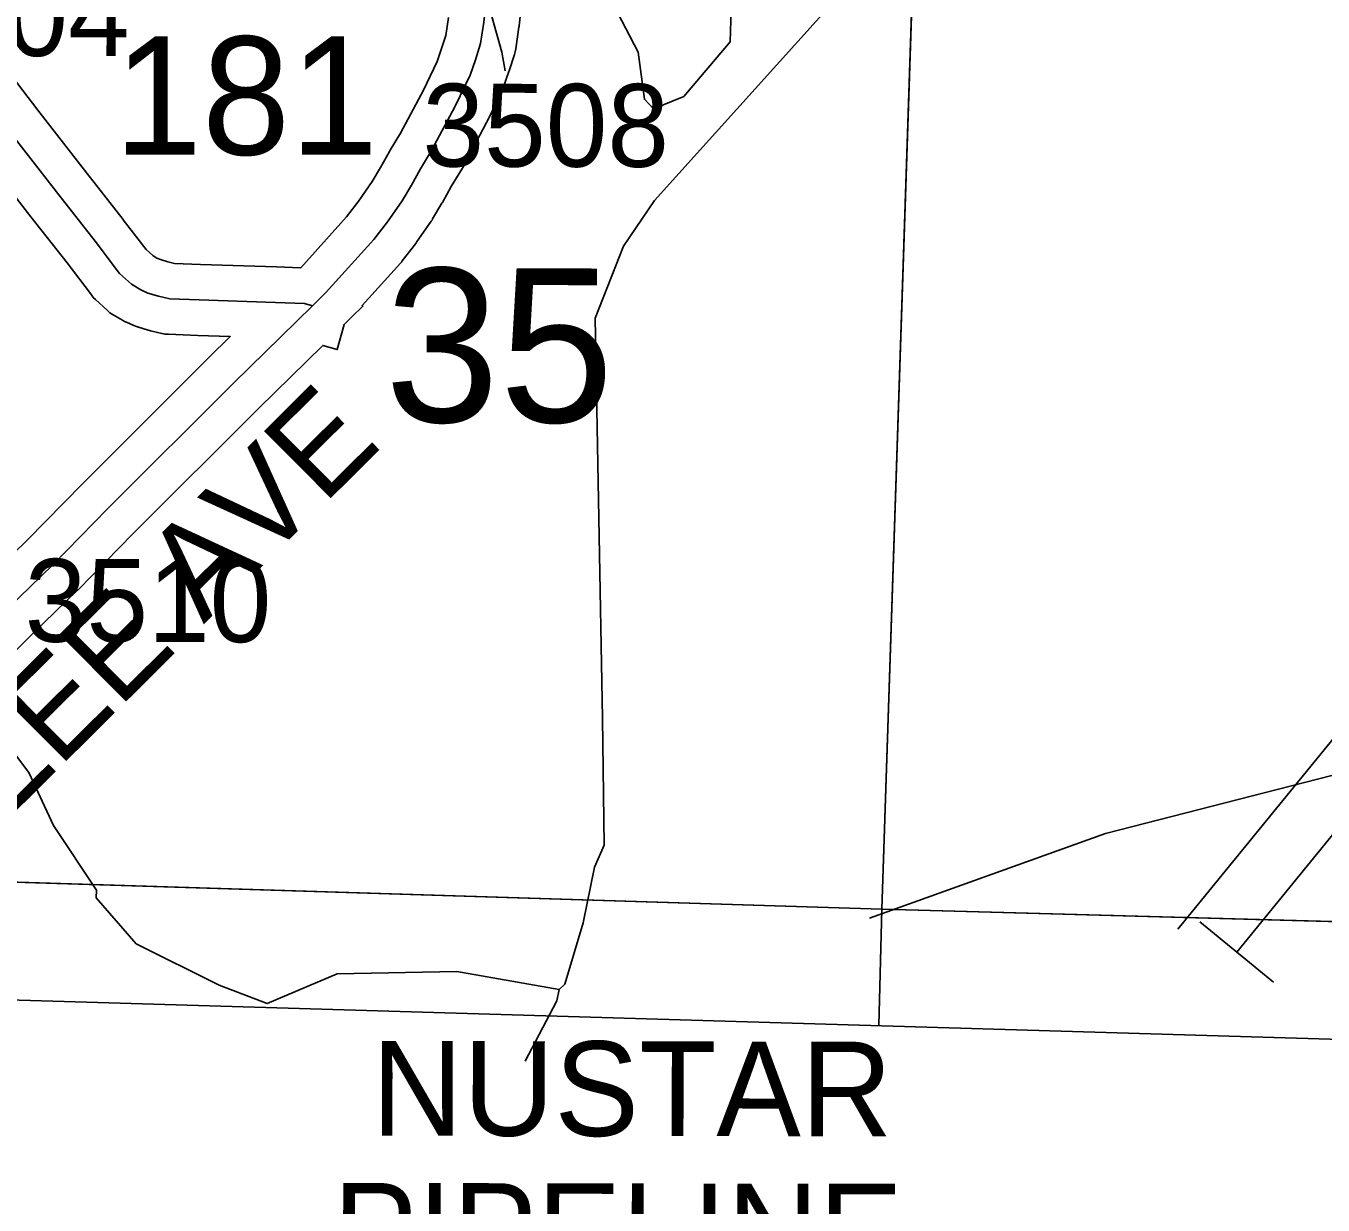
# Model space of a CAD drawing. Extents: x -157.2 to -99.3, y 12.2 to 46.2.
# Drawn here: x -125.008 to -123.913, y 16.098 to 17.094 of the extents above; entities that cross this region are included whole.
import ezdxf

# ---------------------------------------------------------------- set-up
doc = ezdxf.new("R2010")
doc.units = 0
for name, color, linetype in [('tdCoClipBndry', 7, 'Continuous'), ('tdCoCoBndry', 7, 'Continuous'), ('tdCoCoBndryPart', 7, 'Continuous'), ('tdCoCorpPopTxt', 7, 'Continuous'), ('tdCoHydroRiver', 7, 'Continuous'), ('tdCoPipe', 7, 'Continuous'), ('tdCoPipeTxt', 7, 'Continuous'), ('tdCoSecRdNmbr', 7, 'Continuous'), ('tdCoSecRdTxt', 7, 'Continuous'), ('tdCoSecRteBand', 7, 'Continuous'), ('tdCoSecRteCL', 7, 'Continuous'), ('tdCoSectLine', 7, 'Continuous'), ('tdCoSectLinePart', 7, 'Continuous'), ('tdCoSectNmbr', 7, 'Continuous'), ('tdCoSurfAsphalt', 7, 'Continuous'), ('tdCoSurfGravel', 7, 'Continuous'), ('tdCoTwpBndryShd', 7, 'Continuous')]:
    doc.layers.add(name, color=color, linetype=linetype)

msp = doc.modelspace()

# ---------------------------------------------------------------- linework, layer by layer
at = {"layer": 'tdCoClipBndry'}
msp.add_lwpolyline([(-111.0246, 22.9691), (-111.0434, 22.5326), (-111.0561, 21.9745), (-111.0719, 20.984), (-111.0771, 19.9837), (-111.1462, 17.9819), (-111.1912, 16.9821), (-111.2294, 15.99), (-111.2338, 15.9645), (-111.2494, 15.9338), (-111.2745, 15.9103), (-111.3062, 15.8966), (-111.3319, 15.894), (-114.3202, 15.9719), (-115.3257, 16.007), (-116.3394, 16.0334), (-117.2968, 16.0725), (-118.2968, 16.0994), (-119.2937, 16.1176), (-121.2846, 16.1857), (-122.302, 16.1905), (-125.2749, 16.2789)], dxfattribs=at)
at = {"layer": 'tdCoCoBndry'}
msp.add_lwpolyline([(-125.2718, 16.3788), (-124.2853, 16.348), (-123.2872, 16.3208), (-122.2991, 16.2904), (-121.2827, 16.2857), (-120.2826, 16.2516), (-119.2903, 16.2175), (-118.2945, 16.1993), (-117.2934, 16.1724), (-116.3354, 16.1333), (-115.3226, 16.1069), (-114.3176, 16.0718), (-113.322, 16.0489), (-112.3179, 16.0198), (-111.3293, 15.9939)], dxfattribs=at)
at = {"layer": 'tdCoCoBndryPart'}
msp.add_lwpolyline([(-125.2069, 16.3768), (-124.2853, 16.348), (-123.556, 16.3281)], dxfattribs=at)
at = {"layer": 'tdCoHydroRiver'}
for points in [[(-124.558, 16.2801), (-124.5531, 16.2847), (-124.5375, 16.3364), (-124.5282, 16.3835), (-124.5198, 16.4022), (-124.5214, 16.5095), (-124.5275, 16.8474), (-124.5037, 16.9083), (-124.4773, 16.947), (-124.2377, 17.2132), (-124.1593, 17.304), (-124.1346, 17.3412), (-124.1096, 17.3863), (-124.0761, 17.4532), (-124.0353, 17.5546), (-123.9992, 17.6593), (-123.9725, 17.8179)], [(-124.4124, 17.1172), (-124.4135, 17.0809), (-124.4527, 17.0347), (-124.4782, 17.0244), (-124.4859, 17.0325), (-124.4911, 17.0721), (-124.512, 17.1121)], [(-124.6149, 17.1025), (-124.6063, 17.0722), (-124.6036, 17.0564)], [(-124.2959, 16.3405), (-124.0965, 16.4121), (-123.6593, 16.5242), (-123.5645, 16.5278), (-123.5379, 16.5192), (-123.2643, 16.374), (-123.1908, 16.2977), (-123.1194, 16.1994), (-123.1002, 16.1786)], [(-125.0179, 16.4796), (-125.0057, 16.4635), (-124.9849, 16.4187), (-124.9486, 16.364), (-124.9488, 16.3577), (-124.9152, 16.3188), (-124.8451, 16.2837), (-124.8045, 16.2683), (-124.7454, 16.2934), (-124.6444, 16.2953), (-124.558, 16.2801)], [(-124.5866, 16.2195), (-124.5599, 16.2707), (-124.558, 16.2801)]]:
    msp.add_lwpolyline(points, dxfattribs=at)
at = {"layer": 'tdCoPipe'}
msp.add_line((-123.9545, 16.2863), (-124.0168, 16.3372), dxfattribs=at)
for points in [[(-124.0353, 16.3312), (-123.8056, 16.6129), (-123.8733, 16.7488), (-123.4837, 17.3225), (-123.4833, 17.5199), (-123.2646, 17.5267), (-122.9825, 18.1837), (-122.7693, 18.2106), (-122.1979, 19.4386), (-121.9414, 19.4402), (-121.6562, 19.8258), (-121.7381, 19.9581), (-121.3625, 20.4724), (-121.1623, 20.4678), (-120.8503, 21.3672), (-120.1744, 22.5458), (-119.8924, 22.5306), (-119.4133, 23.3327), (-118.333, 25.1143)], [(-123.9857, 16.3118), (-123.7954, 16.5451)]]:
    msp.add_lwpolyline(points, dxfattribs=at)
at = {"layer": 'tdCoSecRteBand'}
for points in [[(-124.5888, 17.1208), (-124.5917, 17.0944), (-124.5918, 17.0939), (-124.5919, 17.0933), (-124.5946, 17.0751), (-124.595, 17.0726), (-124.5957, 17.0703), (-124.6001, 17.0565), (-124.6002, 17.0562), (-124.6004, 17.0559), (-124.6048, 17.043), (-124.6054, 17.0414), (-124.6061, 17.0398), (-124.6187, 17.0137), (-124.6189, 17.0132), (-124.6192, 17.0127), (-124.6392, 16.9749), (-124.6396, 16.9741), (-124.6401, 16.9733), (-124.6491, 16.9586), (-124.6565, 16.9453), (-124.6567, 16.945), (-124.6569, 16.9446), (-124.6648, 16.9313), (-124.6653, 16.9303), (-124.666, 16.9294), (-124.6783, 16.9117), (-124.6787, 16.9111), (-124.6791, 16.9106), (-124.6905, 16.8958), (-124.6912, 16.8948), (-124.692, 16.8939), (-124.7243, 16.8581), (-124.7237, 16.8575), (-124.7329, 16.8485), (-124.7336, 16.8479), (-124.7395, 16.8421), (-124.7455, 16.8209), (-124.7576, 16.8244), (-124.8116, 16.7715), (-124.9179, 16.6652), (-124.9642, 16.618), (-124.9644, 16.6177), (-124.9647, 16.6175), (-125.0023, 16.5809), (-125.0677, 16.5154)], [(-125.0281, 17.0623), (-124.9981, 17.0232), (-124.9567, 16.97), (-124.9261, 16.9308), (-124.926, 16.9307), (-124.926, 16.9306), (-124.9068, 16.9055), (-124.9012, 16.9003), (-124.8976, 16.8982), (-124.8947, 16.8969), (-124.8885, 16.895), (-124.8827, 16.8937), (-124.8609, 16.8928), (-124.7965, 16.8907), (-124.7763, 16.8901), (-124.7762, 16.8901), (-124.7374, 16.9332), (-124.7272, 16.9465), (-124.7159, 16.9628), (-124.7087, 16.9748), (-124.7013, 16.9882), (-124.701, 16.9888), (-124.7006, 16.9894), (-124.6918, 17.0038), (-124.6725, 17.0402), (-124.6609, 17.0643), (-124.6572, 17.0752), (-124.6536, 17.0863), (-124.6513, 17.1016)], [(-125.0443, 16.6237), (-125.0068, 16.6602), (-124.9607, 16.7073), (-124.9606, 16.7074), (-124.9605, 16.7075), (-124.8539, 16.8141), (-124.8538, 16.8142), (-124.8537, 16.8143), (-124.8357, 16.8319), (-124.863, 16.8328), (-124.8631, 16.8328), (-124.8632, 16.8328), (-124.8879, 16.8338), (-124.8907, 16.8339), (-124.8934, 16.8346), (-124.903, 16.8368), (-124.904, 16.837), (-124.905, 16.8373), (-124.9139, 16.84), (-124.9156, 16.8406), (-124.9172, 16.8413), (-124.9234, 16.844), (-124.9251, 16.8447), (-124.9266, 16.8457), (-124.9345, 16.8503), (-124.9373, 16.852), (-124.9396, 16.8541), (-124.9495, 16.8632), (-124.9514, 16.865), (-124.9529, 16.8671), (-124.9735, 16.8941), (-125.004, 16.9331), (-125.004, 16.9332), (-125.0041, 16.9332), (-125.0455, 16.9864)]]:
    msp.add_lwpolyline(points, dxfattribs=at)
at = {"layer": 'tdCoSecRteCL'}
for points in [[(-124.7661, 16.858), (-124.7546, 16.8693), (-124.7143, 16.914), (-124.7029, 16.9288), (-124.6906, 16.9466), (-124.6827, 16.9599), (-124.6751, 16.9737), (-124.6657, 16.989), (-124.6457, 17.0267), (-124.6331, 17.0528), (-124.6287, 17.0657), (-124.6243, 17.0795), (-124.6216, 17.0977)], [(-124.7661, 16.858), (-124.773, 16.8599), (-124.7975, 16.8607), (-124.862, 16.8628), (-124.8867, 16.8638), (-124.8963, 16.866), (-124.9052, 16.8687), (-124.9113, 16.8714), (-124.9192, 16.8761), (-124.9291, 16.8853), (-124.9498, 16.9124), (-124.9804, 16.9516), (-125.0218, 17.0049)], [(-125.3456, 16.2818), (-125.2978, 16.3283), (-125.2611, 16.3651), (-125.2563, 16.3698), (-125.2293, 16.3964), (-125.1464, 16.4792), (-125.089, 16.5366), (-125.0234, 16.6022), (-124.9856, 16.639), (-124.9393, 16.6863), (-124.8327, 16.7929), (-124.7661, 16.858)]]:
    msp.add_lwpolyline(points, dxfattribs=at)
at = {"layer": 'tdCoSectLine'}
for points in [[(-124.2853, 16.348), (-124.2522, 17.3491)], [(-125.2718, 16.3788), (-124.2853, 16.348)], [(-124.2879, 16.2496), (-124.2853, 16.348)], [(-124.2853, 16.348), (-123.2872, 16.3208)]]:
    msp.add_lwpolyline(points, dxfattribs=at)
at = {"layer": 'tdCoSectLinePart'}
for points in [[(-124.2853, 16.348), (-124.2532, 17.3191)], [(-125.2069, 16.3768), (-124.2853, 16.348)], [(-124.2879, 16.2496), (-124.2853, 16.348)], [(-124.2853, 16.348), (-123.556, 16.3281)]]:
    msp.add_lwpolyline(points, dxfattribs=at)
at = {"layer": 'tdCoSurfAsphalt'}
msp.add_lwpolyline([(-125.0234, 16.6022), (-124.9856, 16.639), (-124.9393, 16.6863), (-124.8327, 16.7929), (-124.7661, 16.858), (-124.7546, 16.8693), (-124.7143, 16.914), (-124.7029, 16.9288), (-124.6906, 16.9466), (-124.6827, 16.9599), (-124.6751, 16.9737), (-124.6657, 16.989), (-124.6457, 17.0267), (-124.6331, 17.0528), (-124.6287, 17.0657), (-124.6243, 17.0795), (-124.6216, 17.0977), (-124.6186, 17.1241), (-124.6156, 17.1774), (-124.6147, 17.2196), (-124.6149, 17.2415), (-124.6159, 17.2573), (-124.6166, 17.2615)], dxfattribs=at)
at = {"layer": 'tdCoSurfGravel'}
msp.add_lwpolyline([(-124.7661, 16.858), (-124.773, 16.8599), (-124.7975, 16.8607), (-124.862, 16.8628), (-124.8867, 16.8638), (-124.8963, 16.866), (-124.9052, 16.8687), (-124.9113, 16.8714), (-124.9192, 16.8761), (-124.9291, 16.8853), (-124.9498, 16.9124), (-124.9804, 16.9516), (-125.0218, 17.0049)], dxfattribs=at)
at = {"layer": 'tdCoTwpBndryShd'}
msp.add_lwpolyline([(-111.1098, 23.9712), (-111.1245, 22.9706), (-111.1433, 22.5359), (-111.156, 21.9765), (-111.1718, 20.985), (-111.177, 19.9871), (-111.2136, 18.9878), (-111.2461, 17.9853), (-111.291, 16.9863), (-111.3293, 15.9939), (-112.3179, 16.0198), (-113.322, 16.0489), (-114.3176, 16.0718), (-115.3226, 16.1069), (-116.3354, 16.1333), (-117.2934, 16.1724), (-118.2945, 16.1993), (-119.2903, 16.2175), (-120.2826, 16.2516), (-121.2827, 16.2857), (-122.2991, 16.2904), (-123.2872, 16.3208), (-124.2853, 16.348), (-125.2718, 16.3788)], dxfattribs=at)

# ---------------------------------------------------------------- texts
at = {"layer": 'tdCoCorpPopTxt'}
msp.add_text('181', height=0.1, dxfattribs=at).set_placement((-124.9339, 16.9855))
at = {"layer": 'tdCoPipeTxt'}
for s, p in [('NUSTAR', (-124.7164, 16.1567)), ('PIPELINE', (-124.7492, 16.0367))]:
    msp.add_text(s, height=0.08, rotation=359.9064, dxfattribs=at).set_placement(p)
at = {"layer": 'tdCoSecRdNmbr'}
for s, rotation, p in [('3504', 359.9051, (-125.1289, 17.0692)), ('3508', 359.9055, (-124.6734, 16.9756)), ('3510', 359.9052, (-125.0093, 16.574))]:
    msp.add_text(s, height=0.07, rotation=rotation, dxfattribs=at).set_placement(p)
at = {"layer": 'tdCoSecRdTxt'}
msp.add_text('LEE AVE', height=0.08, rotation=44.8344, dxfattribs=at).set_placement((-125.0227, 16.425))
at = {"layer": 'tdCoSectNmbr'}
msp.add_text('35', height=0.13, rotation=359.9053, dxfattribs=at).set_placement((-124.7052, 16.7597))

doc.saveas('drawing.dxf')
